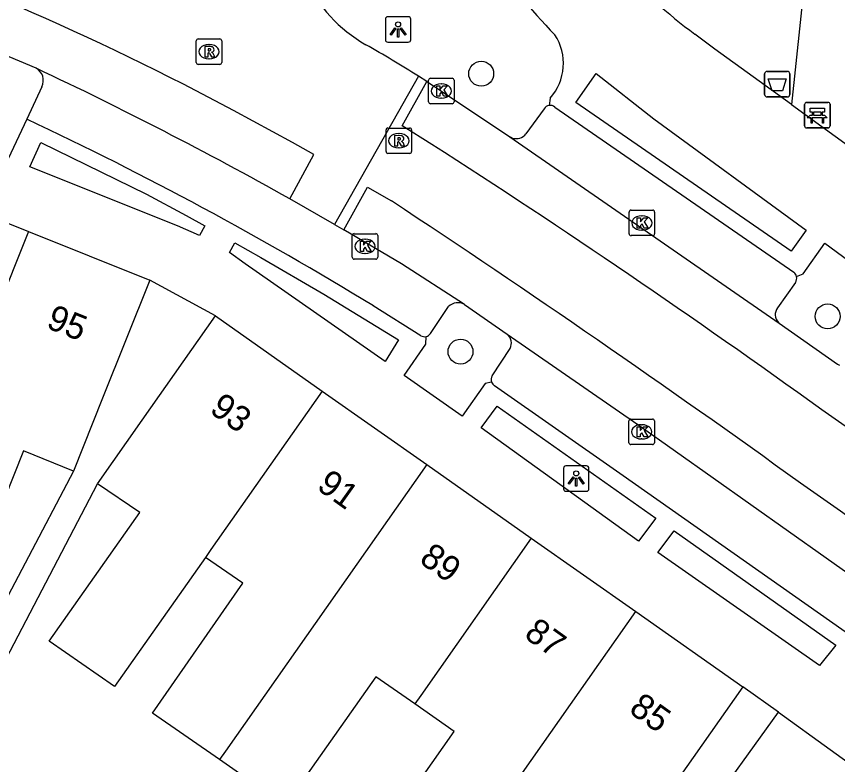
# Model space of a CAD drawing. Extents: x 159718 to 160783, y 383290 to 384030.
# Drawn here: x 160296.37 to 160328.61, y 383714.89 to 383744.25 of the extents above; entities that cross this region are included whole.
import ezdxf

# ---------------------------------------------------------------- set-up
doc = ezdxf.new("R2010")
doc.units = 0
for name, color, linetype in [('IMGEO_Afvalbak', 7, 'Continuous'), ('IMGEO_Bank', 7, 'Continuous'), ('IMGEO_Boom', 7, 'Continuous'), ('IMGEO_Groenvoorziening', 7, 'Continuous'), ('IMGEO_Kolk', 7, 'Continuous'), ('IMGEO_Lichtpunt', 7, 'Continuous'), ('IMGEO_Pand', 7, 'Continuous'), ('IMGEO_Pand_nummerreeks', 7, 'Continuous'), ('IMGEO_Parkeervlak_open', 7, 'Continuous'), ('IMGEO_Rijbaan_lokaal_gesloten', 7, 'Continuous'), ('IMGEO_Rijbaan_lokaal_open', 7, 'Continuous'), ('IMGEO_Rioolput', 7, 'Continuous'), ('IMGEO_Voetpad_open', 7, 'Continuous')]:
    doc.layers.add(name, color=color, linetype=linetype)

msp = doc.modelspace()

# ---------------------------------------------------------------- linework, layer by layer
at = {"layer": 'IMGEO_Afvalbak'}
for p, q in [((160325.749, 383741.187), (160325.749, 383741.987)), ((160325.749, 383741.987), (160325.749, 383741.187)), ((160325.849, 383742.087), (160326.639, 383742.087)), ((160326.639, 383742.087), (160325.849, 383742.087)), ((160326.739, 383741.987), (160326.739, 383741.187)), ((160326.739, 383741.187), (160326.739, 383741.987)), ((160326.639, 383741.087), (160325.849, 383741.087)), ((160325.849, 383741.087), (160326.639, 383741.087))]:
    msp.add_line(p, q, dxfattribs=at)
msp.add_lwpolyline([(160325.892, 383741.801), (160326.596, 383741.801), (160326.447, 383741.331), (160326.041, 383741.331), (160325.892, 383741.801)], dxfattribs=at)
for centre, start, end in [((160325.849, 383741.987), 90, 180), ((160325.849, 383741.987), 90, 180), ((160326.639, 383741.987), 0, 90), ((160326.639, 383741.987), 360, 90), ((160325.849, 383741.187), 180, 270), ((160325.849, 383741.187), 180, 270), ((160326.639, 383741.187), 270, 0), ((160326.639, 383741.187), 270, 0)]:
    msp.add_arc(centre, 0.1, start, end, dxfattribs=at)
at = {"layer": 'IMGEO_Bank'}
for p, q in [((160327.319, 383739.946), (160327.319, 383740.787)), ((160327.319, 383740.787), (160327.319, 383739.946)), ((160327.394, 383740.871), (160328.235, 383740.871)), ((160328.235, 383740.871), (160327.394, 383740.871)), ((160328.319, 383740.796), (160328.319, 383739.955)), ((160328.319, 383739.955), (160328.319, 383740.796)), ((160328.016, 383740.269), (160327.623, 383740.269)), ((160327.628, 383740.377), (160327.628, 383740.483)), ((160327.672, 383740.483), (160327.672, 383740.377)), ((160327.96, 383740.489), (160327.678, 383740.489)), ((160327.678, 383740.371), (160327.96, 383740.371)), ((160327.966, 383740.377), (160327.966, 383740.483)), ((160328.01, 383740.483), (160328.01, 383740.377)), ((160328.244, 383739.871), (160327.403, 383739.871)), ((160327.403, 383739.871), (160328.244, 383739.871))]:
    msp.add_line(p, q, dxfattribs=at)
for points in [[(160327.622, 383740.489), (160327.536, 383740.489), (160327.536, 383740.65), (160328.099, 383740.65), (160328.099, 383740.489), (160328.016, 383740.489)], [(160327.566, 383740.269), (160327.424, 383740.269), (160327.536, 383740.371), (160327.622, 383740.371)], [(160327.616, 383740.262), (160327.616, 383740.055), (160327.573, 383740.055), (160327.573, 383740.262)], [(160328.016, 383740.371), (160328.099, 383740.371), (160328.211, 383740.269), (160328.072, 383740.269)], [(160328.066, 383740.262), (160328.066, 383740.055), (160328.022, 383740.055), (160328.022, 383740.262)]]:
    msp.add_lwpolyline(points, dxfattribs=at)
for centre, radius, start, end in [((160327.397, 383740.793), 0.0779, 92.4484, 184.2845), ((160327.397, 383740.793), 0.0779, 92.4484, 184.2845), ((160328.241, 383740.793), 0.0779, 2.4484, 94.2845), ((160328.241, 383740.793), 0.0779, 2.4484, 94.2845), ((160327.566, 383740.262), 0.00671, 2.8957, 87.1043), ((160327.623, 383740.262), 0.00671, 92.8957, 177.1043), ((160327.621, 383740.482), 0.00671, 2.8957, 87.1043), ((160327.621, 383740.378), 0.00671, 272.8957, 357.1043), ((160327.678, 383740.482), 0.00671, 92.8957, 177.1043), ((160327.678, 383740.378), 0.00671, 182.8957, 267.1043), ((160327.96, 383740.482), 0.00671, 2.8957, 87.1043), ((160327.96, 383740.378), 0.00671, 272.8957, 357.1043), ((160328.017, 383740.482), 0.00671, 92.8957, 177.1043), ((160328.017, 383740.378), 0.00671, 182.8957, 267.1043), ((160328.015, 383740.262), 0.00671, 2.8957, 87.1043), ((160328.072, 383740.262), 0.00671, 92.8957, 177.1043), ((160327.397, 383739.949), 0.0779, 182.4484, 274.2845), ((160327.397, 383739.949), 0.0779, 182.4484, 274.2845), ((160328.241, 383739.949), 0.0779, 272.4484, 4.2845), ((160328.241, 383739.949), 0.0779, 272.4484, 4.2845)]:
    msp.add_arc(centre, radius, start, end, dxfattribs=at)
at = {"layer": 'IMGEO_Boom'}
for centre in [(160314.621, 383741.995), (160328.223, 383732.474), (160313.809, 383731.093)]:
    msp.add_circle(centre, 0.489, dxfattribs=at)
at = {"layer": 'IMGEO_Groenvoorziening'}
msp.add_lwpolyline([(160313.247, 383768.984), (160314.883, 383769.963), (160316.415, 383769.824), (160316.972, 383769.476), (160317.286, 383768.152), (160317.425, 383766.203), (160318.121, 383764.427), (160320.036, 383761.189), (160322.857, 383758.299), (160326.6, 383755.461), (160327.47, 383754.382), (160327.958, 383753.598), (160328.027, 383752.31), (160326.803, 383740.785)], dxfattribs=at)
at = {"layer": 'IMGEO_Kolk'}
for p, q in [((160312.556, 383740.891), (160312.556, 383741.743)), ((160312.631, 383741.817), (160313.483, 383741.817)), ((160313.044, 383741.597), (160313.069, 383741.597)), ((160313.557, 383741.743), (160313.557, 383740.891)), ((160313.067, 383741.037), (160313.042, 383741.037)), ((160313.483, 383740.817), (160312.631, 383740.817)), ((160320.43, 383735.716), (160320.43, 383736.568)), ((160320.505, 383736.642), (160321.357, 383736.642)), ((160320.918, 383736.422), (160320.943, 383736.422)), ((160321.431, 383736.568), (160321.431, 383735.716)), ((160320.941, 383735.862), (160320.916, 383735.862)), ((160309.561, 383734.794), (160309.561, 383735.646)), ((160309.636, 383735.72), (160310.488, 383735.72)), ((160310.049, 383735.5), (160310.074, 383735.5)), ((160310.562, 383735.646), (160310.562, 383734.794)), ((160321.357, 383735.642), (160320.505, 383735.642)), ((160310.072, 383734.94), (160310.047, 383734.94)), ((160310.488, 383734.72), (160309.636, 383734.72)), ((160320.422, 383727.518), (160320.422, 383728.37)), ((160320.497, 383728.444), (160321.349, 383728.444)), ((160321.423, 383728.37), (160321.423, 383727.518)), ((160320.91, 383728.224), (160320.935, 383728.224)), ((160321.349, 383727.444), (160320.497, 383727.444)), ((160320.933, 383727.664), (160320.908, 383727.664))]:
    msp.add_line(p, q, dxfattribs=at)
for points in [[(160312.556, 383740.891), (160312.556, 383741.743)], [(160312.631, 383741.817), (160313.483, 383741.817)], [(160313.557, 383741.743), (160313.557, 383740.891)], [(160312.877, 383741.517), (160313, 383741.517), (160313, 383741.366), (160313.13, 383741.517), (160313.294, 383741.517), (160313.148, 383741.366), (160313.301, 383741.117), (160313.149, 383741.117), (160313.064, 383741.281), (160313, 383741.214), (160313, 383741.117), (160312.877, 383741.117), (160312.877, 383741.517)], [(160313.483, 383740.817), (160312.631, 383740.817)], [(160320.43, 383735.716), (160320.43, 383736.568)], [(160320.505, 383736.642), (160321.357, 383736.642)], [(160321.431, 383736.568), (160321.431, 383735.716)], [(160320.751, 383736.342), (160320.874, 383736.342), (160320.874, 383736.191), (160321.004, 383736.342), (160321.168, 383736.342), (160321.022, 383736.191), (160321.175, 383735.942), (160321.023, 383735.942), (160320.938, 383736.106), (160320.874, 383736.039), (160320.874, 383735.942), (160320.751, 383735.942), (160320.751, 383736.342)], [(160309.561, 383734.794), (160309.561, 383735.646)], [(160309.636, 383735.72), (160310.488, 383735.72)], [(160309.882, 383735.42), (160310.005, 383735.42), (160310.005, 383735.269), (160310.135, 383735.42), (160310.299, 383735.42), (160310.153, 383735.269), (160310.306, 383735.02), (160310.154, 383735.02), (160310.069, 383735.184), (160310.005, 383735.117), (160310.005, 383735.02), (160309.882, 383735.02), (160309.882, 383735.42)], [(160310.562, 383735.646), (160310.562, 383734.794)], [(160321.357, 383735.642), (160320.505, 383735.642)], [(160310.488, 383734.72), (160309.636, 383734.72)], [(160320.422, 383727.518), (160320.422, 383728.37)], [(160320.497, 383728.444), (160321.349, 383728.444)], [(160321.423, 383728.37), (160321.423, 383727.518)], [(160320.743, 383728.144), (160320.866, 383728.144), (160320.866, 383727.993), (160320.996, 383728.144), (160321.16, 383728.144), (160321.014, 383727.993), (160321.167, 383727.744), (160321.015, 383727.744), (160320.93, 383727.908), (160320.866, 383727.841), (160320.866, 383727.744), (160320.743, 383727.744), (160320.743, 383728.144)], [(160321.349, 383727.444), (160320.497, 383727.444)]]:
    msp.add_lwpolyline(points, dxfattribs=at)
for centre, start, end in [((160312.633, 383741.741), 91.552, 178.448), ((160312.633, 383741.741), 91.552, 178.448), ((160313.481, 383741.741), 1.552, 88.448), ((160313.481, 383741.741), 1.552, 88.448), ((160312.633, 383740.893), 181.552, 268.448), ((160312.633, 383740.893), 181.552, 268.448), ((160313.481, 383740.893), 271.552, 358.448), ((160313.481, 383740.893), 271.552, 358.448), ((160320.507, 383736.566), 91.552, 178.448), ((160320.507, 383736.566), 91.552, 178.448), ((160321.355, 383736.566), 1.552, 88.448), ((160321.355, 383736.566), 1.552, 88.448), ((160309.638, 383735.644), 91.552, 178.448), ((160309.638, 383735.644), 91.552, 178.448), ((160310.486, 383735.644), 1.552, 88.448), ((160310.486, 383735.644), 1.552, 88.448), ((160320.507, 383735.718), 181.552, 268.448), ((160320.507, 383735.718), 181.552, 268.448), ((160321.355, 383735.718), 271.552, 358.448), ((160321.355, 383735.718), 271.552, 358.448), ((160309.638, 383734.796), 181.552, 268.448), ((160309.638, 383734.796), 181.552, 268.448), ((160310.486, 383734.796), 271.552, 358.448), ((160310.486, 383734.796), 271.552, 358.448), ((160320.499, 383728.368), 91.552, 178.448), ((160320.499, 383728.368), 91.552, 178.448), ((160321.347, 383728.368), 1.552, 88.448), ((160321.347, 383728.368), 1.552, 88.448), ((160320.499, 383727.52), 181.552, 268.448), ((160320.499, 383727.52), 181.552, 268.448), ((160321.347, 383727.52), 271.552, 358.448), ((160321.347, 383727.52), 271.552, 358.448)]:
    msp.add_arc(centre, 0.0765, start, end, dxfattribs=at)
for centre, major_axis, ratio, start_param, end_param in [((160313.043, 383741.317), (-0.387, 0.002), 0.722429, 4.712389, 7.853982), ((160313.068, 383741.317), (-0.39, 0.002), 0.717154, 1.570796, 4.712389), ((160320.917, 383736.142), (-0.387, 0.002), 0.722429, 4.712389, 7.853982), ((160320.942, 383736.142), (-0.39, 0.002), 0.717154, 1.570796, 4.712389), ((160310.048, 383735.22), (-0.387, 0.002), 0.722429, 4.712389, 7.853982), ((160310.073, 383735.22), (-0.39, 0.002), 0.717154, 1.570796, 4.712389), ((160320.909, 383727.944), (-0.387, 0.002), 0.722429, 4.712389, 7.853982), ((160320.934, 383727.944), (-0.39, 0.002), 0.717154, 1.570796, 4.712389)]:
    msp.add_ellipse(centre, major_axis=major_axis, ratio=ratio, start_param=start_param, end_param=end_param, dxfattribs=at)
at = {"layer": 'IMGEO_Lichtpunt'}
for p, q in [((160310.858, 383744.137), (160310.858, 383743.33)), ((160310.858, 383744.137), (160310.858, 383743.33)), ((160311.76, 383744.232), (160310.952, 383744.232)), ((160311.76, 383744.232), (160310.952, 383744.232)), ((160311.854, 383743.33), (160311.854, 383744.137)), ((160311.854, 383743.33), (160311.854, 383744.137)), ((160310.952, 383743.236), (160311.76, 383743.236)), ((160310.952, 383743.236), (160311.76, 383743.236)), ((160317.854, 383726.513), (160317.854, 383725.706)), ((160317.854, 383726.513), (160317.854, 383725.706)), ((160318.756, 383726.608), (160317.948, 383726.608)), ((160318.756, 383726.608), (160317.948, 383726.608)), ((160318.85, 383725.706), (160318.85, 383726.513)), ((160318.85, 383725.706), (160318.85, 383726.513)), ((160317.948, 383725.612), (160318.756, 383725.612)), ((160317.948, 383725.612), (160318.756, 383725.612))]:
    msp.add_line(p, q, dxfattribs=at)
for points in [[(160311.232, 383743.801), (160311.271, 383743.773), (160311.083, 383743.511), (160311.045, 383743.538), (160311.232, 383743.801)], [(160311.444, 383743.773), (160311.482, 383743.8), (160311.669, 383743.538), (160311.63, 383743.51), (160311.444, 383743.773)], [(160311.334, 383743.753), (160311.381, 383743.753), (160311.381, 383743.431), (160311.334, 383743.431), (160311.334, 383743.753)], [(160318.228, 383726.177), (160318.267, 383726.149), (160318.079, 383725.887), (160318.041, 383725.914), (160318.228, 383726.177)], [(160318.33, 383726.129), (160318.377, 383726.129), (160318.377, 383725.807), (160318.33, 383725.807), (160318.33, 383726.129)], [(160318.44, 383726.149), (160318.478, 383726.176), (160318.665, 383725.914), (160318.626, 383725.886), (160318.44, 383726.149)]]:
    msp.add_lwpolyline(points, dxfattribs=at)
for centre in [(160311.357, 383743.935), (160318.353, 383726.311)]:
    msp.add_circle(centre, 0.0994, dxfattribs=at)
for centre, start, end in [((160310.952, 383744.137), 90, 180), ((160310.952, 383744.137), 90, 180), ((160311.76, 383744.137), 0, 90), ((160311.76, 383744.137), 0, 90), ((160310.952, 383743.33), 180, 270), ((160310.952, 383743.33), 180, 270), ((160311.76, 383743.33), 270, 0), ((160311.76, 383743.33), 270, 360), ((160317.948, 383726.513), 90, 180), ((160317.948, 383726.513), 90, 180), ((160318.756, 383726.513), 0, 90), ((160318.756, 383726.513), 0, 90), ((160317.948, 383725.706), 180, 270), ((160317.948, 383725.706), 180, 270), ((160318.756, 383725.706), 270, 0), ((160318.756, 383725.706), 270, 360)]:
    msp.add_arc(centre, 0.0946, start, end, dxfattribs=at)
at = {"layer": 'IMGEO_Pand'}
for points in [[(160292.193, 383737.673), (160296.849, 383735.809)], [(160296.849, 383735.809), (160291.706, 383722.965), (160291.523, 383722.6)], [(160296.849, 383735.809), (160301.616, 383733.9)], [(160301.616, 383733.9), (160299.758, 383729.261), (160298.609, 383726.403)], [(160299.55, 383725.901), (160301.306, 383728.404), (160304.183, 383732.496)], [(160304.183, 383732.496), (160308.383, 383729.543)], [(160308.383, 383729.543), (160304.012, 383723.328), (160303.792, 383723.015)], [(160308.383, 383729.543), (160312.485, 383726.658)], [(160298.609, 383726.403), (160296.649, 383727.196), (160294.354, 383721.466), (160291.523, 383722.6)], [(160312.485, 383726.658), (160304.58, 383715.417), (160304.342, 383715.079)], [(160312.485, 383726.658), (160316.588, 383723.772)], [(160303.792, 383723.015), (160300.227, 383717.946), (160297.665, 383719.731), (160301.218, 383724.784), (160299.55, 383725.901)], [(160316.588, 383723.772), (160312.247, 383717.601), (160312.011, 383717.264)], [(160316.588, 383723.772), (160320.69, 383720.887)], [(160304.342, 383715.079), (160301.716, 383716.909), (160305.265, 383722.003), (160303.792, 383723.015)], [(160312.568, 383709.341), (160312.904, 383709.816), (160320.69, 383720.887)], [(160320.69, 383720.887), (160324.889, 383717.934)], [(160312.011, 383717.264), (160310.488, 383718.334), (160306.93, 383713.275), (160304.342, 383715.079)], [(160324.889, 383717.934), (160322.011, 383713.842), (160320.372, 383711.454)], [(160312.568, 383709.341), (160310.011, 383711.139), (160313.554, 383716.178), (160312.011, 383717.264)], [(160321.541, 383710.348), (160323.297, 383712.781), (160326.299, 383716.94)], [(160326.299, 383716.94), (160330.347, 383714.018)]]:
    msp.add_lwpolyline(points, dxfattribs=at)
at = {"layer": 'IMGEO_Parkeervlak_open'}
for points in [[(160297.37, 383741.488), (160296.781, 383740.212)], [(160317.092, 383740.62), (160316.38, 383739.638)], [(160315.852, 383739.471), (160315.749, 383739.516)], [(160326.956, 383733.798), (160326.26, 383732.81)], [(160312.628, 383731.799), (160313.343, 383732.861)], [(160326.293, 383732.234), (160326.326, 383732.205)], [(160315.049, 383730.145), (160315.755, 383731.217)]]:
    msp.add_lwpolyline(points, dxfattribs=at)
for centre, radius, start, end in [((160296.881, 383741.734), 0.548, 333.2592, 60.9351), ((160317.327, 383740.484), 0.272, 98.1313, 149.9174), ((160315.995, 383739.938), 0.488, 252.9812, 322.1218), ((160326.705, 383733.969), 0.303, 325.6676, 13.888), ((160313.703, 383732.505), 0.506, 58.9992, 135.3189), ((160326.588, 383732.54), 0.425, 140.5183, 226.0397), ((160312.397, 383731.952), 0.277, 282.1163, 326.478), ((160315.359, 383731.428), 0.449, 331.9629, 51.2064), ((160315.31, 383730), 0.298, 150.8568, 200.972)]:
    msp.add_arc(centre, radius, start, end, dxfattribs=at)
at = {"layer": 'IMGEO_Rijbaan_lokaal_gesloten'}
for points in [[(160297.147, 383742.213), (160295.427, 383742.938)], [(160312.688, 383739.218), (160311.519, 383739.955), (160312.491, 383741.689)], [(160312.491, 383741.689), (160312.751, 383741.523), (160313.057, 383741.317), (160315.749, 383739.516)], [(160315.749, 383739.516), (160326.326, 383732.205)], [(160309.233, 383735.875), (160310.152, 383737.547), (160311.096, 383737.006)], [(160313.964, 383732.939), (160311.494, 383734.539), (160309.233, 383735.875)], [(160313.964, 383732.939), (160315.64, 383731.778)], [(160326.326, 383732.205), (160328.615, 383730.598), (160328.684, 383730.558)], [(160315.64, 383731.778), (160320.77, 383728.229), (160331.117, 383720.909)]]:
    msp.add_lwpolyline(points, dxfattribs=at)
for centre, radius, start, end in [((160228.864, 383597.317), 160.18, 60.76127, 64.76777), ((160133.36, 383459.218), 332.504, 54.17245, 57.36215), ((160046.829, 383336.566), 479.781, 54.24726, 56.5775), ((159732.873, 382874.356), 1041.273, 54.012246, 55.143142), ((159459.428, 382489.424), 1510.597, 54.162225, 54.940338)]:
    msp.add_arc(centre, radius, start, end, dxfattribs=at)
at = {"layer": 'IMGEO_Rijbaan_lokaal_open'}
for points in [[(160312.158, 383741.899), (160308.868, 383736.086)], [(160312.491, 383741.689), (160312.158, 383741.899)], [(160307.104, 383737.088), (160308.046, 383738.827), (160307.214, 383739.298), (160304.891, 383740.558), (160302.931, 383741.581)], [(160308.868, 383736.086), (160307.104, 383737.088)], [(160308.868, 383736.086), (160309.233, 383735.875)]]:
    msp.add_lwpolyline(points, dxfattribs=at)
for centre, radius, start, end in [((160313.043, 383748.276), 5.925, 171.7134, 240.1478), ((160252.225, 383642.406), 111.386, 62.9202, 72.77648), ((160279.207, 383689.303), 62.065, 57.93341, 60.15541)]:
    msp.add_arc(centre, radius, start, end, dxfattribs=at)
at = {"layer": 'IMGEO_Rioolput'}
for p, q in [((160303.436, 383742.435), (160303.436, 383743.287)), ((160303.511, 383743.361), (160304.363, 383743.361)), ((160304.437, 383743.287), (160304.437, 383742.435)), ((160303.924, 383743.141), (160303.949, 383743.141)), ((160303.947, 383742.581), (160303.922, 383742.581)), ((160304.363, 383742.361), (160303.511, 383742.361)), ((160310.886, 383738.941), (160310.886, 383739.793)), ((160310.961, 383739.867), (160311.813, 383739.867)), ((160311.374, 383739.647), (160311.399, 383739.647)), ((160311.887, 383739.793), (160311.887, 383738.941)), ((160311.397, 383739.087), (160311.372, 383739.087)), ((160311.813, 383738.867), (160310.961, 383738.867))]:
    msp.add_line(p, q, dxfattribs=at)
for points in [[(160303.436, 383742.435), (160303.436, 383743.287)], [(160303.511, 383743.361), (160304.363, 383743.361)], [(160304.437, 383743.287), (160304.437, 383742.435)], [(160304.025, 383743.059), (160303.773, 383743.061), (160303.773, 383742.661)], [(160303.773, 383742.661), (160303.897, 383742.661), (160303.897, 383742.823), (160303.908, 383742.823)], [(160303.951, 383742.98), (160303.897, 383742.98), (160303.897, 383742.899)], [(160303.897, 383742.899), (160303.949, 383742.899)], [(160303.955, 383742.794), (160304.026, 383742.661), (160304.166, 383742.661), (160304.101, 383742.787)], [(160304.363, 383742.361), (160303.511, 383742.361)], [(160310.886, 383738.941), (160310.886, 383739.793)], [(160310.961, 383739.867), (160311.813, 383739.867)], [(160311.887, 383739.793), (160311.887, 383738.941)], [(160311.475, 383739.565), (160311.223, 383739.567), (160311.223, 383739.167)], [(160311.223, 383739.167), (160311.347, 383739.167), (160311.347, 383739.329), (160311.358, 383739.329)], [(160311.401, 383739.486), (160311.347, 383739.486), (160311.347, 383739.405)], [(160311.347, 383739.405), (160311.399, 383739.405)], [(160311.405, 383739.3), (160311.476, 383739.167), (160311.616, 383739.167), (160311.551, 383739.293)], [(160311.813, 383738.867), (160310.961, 383738.867)]]:
    msp.add_lwpolyline(points, dxfattribs=at)
for centre, radius, start, end in [((160303.513, 383743.285), 0.0765, 91.552, 178.448), ((160303.513, 383743.285), 0.0765, 91.552, 178.448), ((160304.361, 383743.285), 0.0765, 1.552, 88.448), ((160304.361, 383743.285), 0.0765, 1.552, 88.448), ((160303.907, 383742.77), 0.0533, 26.0293, 88.6989), ((160303.933, 383743.088), 0.19, 274.7715, 282.9687), ((160303.957, 383742.884), 0.0964, 77.0061, 93.1865), ((160303.971, 383742.941), 0.0378, 276.6634, 79.6772), ((160304.024, 383742.949), 0.109, 350.3612, 89.416), ((160304.022, 383742.949), 0.112, 277.5842, 350.9817), ((160304.006, 383742.734), 0.108, 29.5134, 73.7905), ((160303.513, 383742.437), 0.0765, 181.552, 268.448), ((160303.513, 383742.437), 0.0765, 181.552, 268.448), ((160304.361, 383742.437), 0.0765, 271.552, 358.448), ((160304.361, 383742.437), 0.0765, 271.552, 358.448), ((160310.963, 383739.791), 0.0765, 91.552, 178.448), ((160310.963, 383739.791), 0.0765, 91.552, 178.448), ((160311.811, 383739.791), 0.0765, 1.552, 88.448), ((160311.811, 383739.791), 0.0765, 1.552, 88.448), ((160311.357, 383739.276), 0.0533, 26.0293, 88.6989), ((160311.383, 383739.594), 0.19, 274.7715, 282.9687), ((160311.407, 383739.39), 0.0964, 77.0061, 93.1865), ((160311.421, 383739.447), 0.0378, 276.6634, 79.6772), ((160311.474, 383739.455), 0.109, 350.3612, 89.416), ((160311.472, 383739.455), 0.112, 277.5842, 350.9817), ((160311.456, 383739.24), 0.108, 29.5134, 73.7905), ((160310.963, 383738.943), 0.0765, 181.552, 268.448), ((160310.963, 383738.943), 0.0765, 181.552, 268.448), ((160311.811, 383738.943), 0.0765, 271.552, 358.448), ((160311.811, 383738.943), 0.0765, 271.552, 358.448)]:
    msp.add_arc(centre, radius, start, end, dxfattribs=at)
for centre, major_axis, ratio, start_param, end_param in [((160303.923, 383742.861), (-0.387, 0.002), 0.722429, 4.712389, 7.853982), ((160303.948, 383742.861), (-0.39, 0.002), 0.717154, 1.570796, 4.712389), ((160311.373, 383739.367), (-0.387, 0.002), 0.722429, 4.712389, 7.853982), ((160311.398, 383739.367), (-0.39, 0.002), 0.717154, 1.570796, 4.712389)]:
    msp.add_ellipse(centre, major_axis=major_axis, ratio=ratio, start_param=start_param, end_param=end_param, dxfattribs=at)
at = {"layer": 'IMGEO_Voetpad_open'}
for points in [[(160326.803, 383740.785), (160323.8, 383742.962), (160323.006, 383743.551)], [(160321.398, 383740.222), (160327.379, 383735.864), (160326.786, 383735.029), (160318.341, 383740.871), (160319.134, 383742.011), (160321.398, 383740.222)], [(160296.781, 383740.212), (160296.049, 383738.654), (160293.581, 383739.694), (160294.228, 383741.273)], [(160317.324, 383741.039), (160317.289, 383740.753)], [(160317.506, 383740.689), (160326.896, 383734.208)], [(160326.803, 383740.785), (160344.003, 383728.317), (160346.473, 383726.579), (160355.454, 383720.082)], [(160297.332, 383739.3), (160301.474, 383737.27), (160303.036, 383736.439), (160303.77, 383736.026), (160303.556, 383735.647), (160302.7, 383736.026), (160296.9, 383738.348), (160297.332, 383739.3)], [(160304.737, 383734.975), (160304.953, 383735.359), (160305.971, 383734.786), (160308.446, 383733.349), (160311.374, 383731.55), (160310.856, 383730.703), (160305.358, 383734.54), (160304.737, 383734.975)], [(160327, 383734.042), (160327.258, 383734.143), (160328.11, 383735.351), (160330.942, 383733.269), (160330.165, 383732.136), (160330.118, 383731.847)], [(160304.183, 383732.496), (160301.616, 383733.9)], [(160312.251, 383731.717), (160310.386, 383732.889)], [(160315.031, 383729.893), (160314.772, 383729.839), (160313.878, 383728.559), (160311.599, 383730.157), (160312.444, 383731.383), (160312.455, 383731.681)], [(160329.401, 383719.753), (160320.062, 383726.31), (160315.141, 383729.753)], [(160315.248, 383728.953), (160321.482, 383724.56), (160320.801, 383723.659), (160314.625, 383728.094), (160315.248, 383728.953)], [(160298.609, 383726.403), (160289.116, 383708.353), (160288.206, 383708.551)], [(160291.293, 383710.118), (160299.55, 383725.901)], [(160321.556, 383723.203), (160322.193, 383724.055), (160328.548, 383719.576), (160327.905, 383718.769), (160321.556, 383723.203)], [(160326.299, 383716.94), (160324.889, 383717.934)]]:
    msp.add_lwpolyline(points, dxfattribs=at)
for centre, radius, start, end in [((160337.724, 383762.952), 28.035, 206.8731, 223.8711), ((160337.852, 383763.332), 24.732, 214.5432, 233.1111), ((160315.819, 383742.403), 2.032, 317.8136, 33.4383), ((160317.328, 383740.486), 0.27, 48.7793, 98.3559), ((160236.615, 383612.133), 141.507, 58.57878, 64.8378), ((160326.703, 383733.971), 0.306, 13.3842, 50.7506), ((160312.397, 383731.948), 0.273, 237.717, 282.267), ((160315.31, 383729.999), 0.298, 200.7948, 235.5197)]:
    msp.add_arc(centre, radius, start, end, dxfattribs=at)

# ---------------------------------------------------------------- texts
at = {"layer": 'IMGEO_Pand_nummerreeks'}
for s, rotation, p in [('95', 338.2391, (160297.5, 383732.039)), ('93', 324.4365, (160303.912, 383728.727)), ('91', 324.4365, (160308.12, 383725.718)), ('89', 324.4365, (160312.144, 383722.841)), ('87', 324.4365, (160316.26, 383719.899)), ('85', 324.4365, (160320.375, 383716.956))]:
    msp.add_text(s, height=1, rotation=rotation, dxfattribs=at).set_placement(p)

doc.saveas('drawing.dxf')
